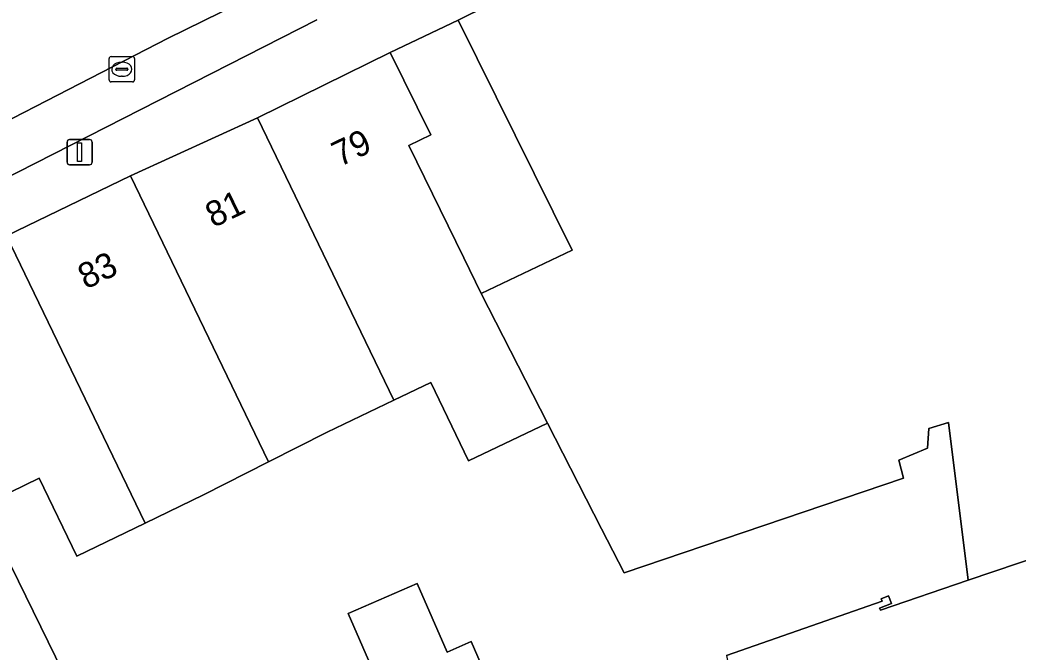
# Model space of a CAD drawing. Extents: x 159716 to 160783, y 383290 to 384031.
# Drawn here: x 160528.52 to 160567.93, y 383383.02 to 383407.99 of the extents above; entities that cross this region are included whole.
import ezdxf

# ---------------------------------------------------------------- set-up
doc = ezdxf.new("R2010")
doc.units = 0
for name, color, linetype in [('IMGEO_Erf', 7, 'Continuous'), ('IMGEO_Kolk', 7, 'Continuous'), ('IMGEO_Lichtmast', 7, 'Continuous'), ('IMGEO_Pand', 7, 'Continuous'), ('IMGEO_Pand_nummerreeks', 7, 'Continuous'), ('IMGEO_Parkeervlak_open', 7, 'Continuous'), ('IMGEO_Rijbaan_lokaal_open', 7, 'Continuous'), ('IMGEO_Voetpad_open', 7, 'Continuous')]:
    doc.layers.add(name, color=color, linetype=linetype)

msp = doc.modelspace()

# ---------------------------------------------------------------- linework, layer by layer
at = {"layer": 'IMGEO_Erf'}
msp.add_lwpolyline([(160543.135, 383406.701), (160544.743, 383403.447), (160543.884, 383403.029), (160546.045, 383398.591), (160546.728, 383397.189), (160550.329, 383398.897), (160545.828, 383407.983)], close=True, dxfattribs=at)
for points in [[(160556.424, 383382.88), (160562.566, 383385.031), (160562.53, 383385.125), (160562.818, 383385.235), (160562.932, 383384.936), (160562.466, 383384.757), (160562.498, 383384.673), (160565.969, 383385.858), (160565.184, 383392.087), (160564.414, 383391.85), (160564.354, 383391.079), (160563.227, 383390.604), (160563.405, 383389.892), (160552.375, 383386.153), (160551.487, 383387.889), (160549.349, 383392.067), (160546.238, 383390.569), (160544.744, 383393.673), (160543.283, 383392.97), (160540.659, 383391.707), (160538.342, 383390.529), (160535.776, 383389.224), (160533.465, 383388.111), (160530.767, 383386.812), (160529.288, 383389.884), (160527.011, 383388.789), (160531.37, 383379.873)], [(160543.533, 383379.829), (160541.479, 383384.536), (160544.208, 383385.727), (160545.39, 383383.016), (160546.339, 383383.43), (160547.395, 383381.011)]]:
    msp.add_lwpolyline(points, dxfattribs=at)
at = {"layer": 'IMGEO_Kolk'}
for p, q in [((160532.045, 383405.618), (160532.045, 383406.47)), ((160532.12, 383406.544), (160532.972, 383406.544)), ((160532.533, 383406.324), (160532.558, 383406.324)), ((160533.046, 383406.47), (160533.046, 383405.618)), ((160532.304, 383406.038), (160532.304, 383406.05)), ((160532.742, 383406.001), (160532.344, 383406.001)), ((160532.347, 383406.087), (160532.745, 383406.087)), ((160532.788, 383406.05), (160532.788, 383406.038)), ((160532.972, 383405.544), (160532.12, 383405.544)), ((160532.556, 383405.764), (160532.531, 383405.764))]:
    msp.add_line(p, q, dxfattribs=at)
for points in [[(160532.045, 383405.618), (160532.045, 383406.47)], [(160532.12, 383406.544), (160532.972, 383406.544)], [(160533.046, 383406.47), (160533.046, 383405.618)], [(160532.972, 383405.544), (160532.12, 383405.544)]]:
    msp.add_lwpolyline(points, dxfattribs=at)
for centre, radius, start, end in [((160532.122, 383406.468), 0.0765, 91.552, 178.448), ((160532.122, 383406.468), 0.0765, 91.552, 178.448), ((160532.97, 383406.468), 0.0765, 1.552, 88.448), ((160532.97, 383406.468), 0.0765, 1.552, 88.448), ((160532.344, 383406.047), 0.0403, 85.8775, 175.7526), ((160532.341, 383406.037), 0.0366, 178.938, 274.7102), ((160532.745, 383406.044), 0.043, 264.8664, 352.4533), ((160532.749, 383406.049), 0.0386, 1.7309, 96.639), ((160532.122, 383405.62), 0.0765, 181.552, 268.448), ((160532.122, 383405.62), 0.0765, 181.552, 268.448), ((160532.97, 383405.62), 0.0765, 271.552, 358.448), ((160532.97, 383405.62), 0.0765, 271.552, 358.448)]:
    msp.add_arc(centre, radius, start, end, dxfattribs=at)
for centre, major_axis, ratio, start_param, end_param in [((160532.532, 383406.044), (-0.387, 0.002), 0.722429, 4.712389, 7.853982), ((160532.557, 383406.044), (-0.39, 0.002), 0.717154, 1.570796, 4.712389)]:
    msp.add_ellipse(centre, major_axis=major_axis, ratio=ratio, start_param=start_param, end_param=end_param, dxfattribs=at)
at = {"layer": 'IMGEO_Lichtmast'}
for p, q in [((160530.382, 383402.367), (160530.382, 383403.167)), ((160530.382, 383403.167), (160530.382, 383402.367)), ((160530.482, 383403.267), (160531.272, 383403.267)), ((160531.272, 383403.267), (160530.482, 383403.267)), ((160531.372, 383403.167), (160531.372, 383402.367)), ((160531.372, 383402.367), (160531.372, 383403.167)), ((160531.272, 383402.267), (160530.482, 383402.267)), ((160530.482, 383402.267), (160531.272, 383402.267))]:
    msp.add_line(p, q, dxfattribs=at)
msp.add_lwpolyline([(160530.802, 383403.142), (160530.952, 383403.142), (160530.952, 383402.392), (160530.802, 383402.392), (160530.802, 383403.142)], dxfattribs=at)
for centre, start, end in [((160530.482, 383403.167), 90, 180), ((160530.482, 383403.167), 90, 180), ((160531.272, 383403.167), 0, 90), ((160531.272, 383403.167), 360, 90), ((160530.482, 383402.367), 180, 270), ((160530.482, 383402.367), 180, 270), ((160531.272, 383402.367), 270, 0), ((160531.272, 383402.367), 270, 0)]:
    msp.add_arc(centre, 0.1, start, end, dxfattribs=at)
at = {"layer": 'IMGEO_Pand'}
for points in [[(160577.746, 383412.172), (160574.4, 383418.928), (160573.117, 383421.51), (160561.391, 383415.694), (160561.782, 383414.869), (160558.029, 383412.952), (160557.591, 383413.809), (160545.828, 383407.983), (160550.329, 383398.897), (160546.728, 383397.189), (160549.349, 383392.067), (160551.487, 383387.889), (160552.375, 383386.153), (160563.405, 383389.892), (160563.227, 383390.604), (160564.354, 383391.079), (160564.414, 383391.85), (160565.184, 383392.087), (160565.969, 383385.858), (160579.957, 383390.583)], [(160543.884, 383403.029), (160544.743, 383403.447), (160543.135, 383406.701), (160537.898, 383404.123), (160543.283, 383392.97), (160544.744, 383393.673), (160546.238, 383390.569), (160549.349, 383392.067), (160546.728, 383397.189), (160546.045, 383398.591)], [(160532.894, 383401.829), (160538.342, 383390.529), (160540.659, 383391.707), (160543.283, 383392.97), (160537.898, 383404.123)], [(160532.894, 383401.829), (160527.992, 383399.461), (160533.465, 383388.111), (160535.776, 383389.224), (160538.342, 383390.529)], [(160527.992, 383399.461), (160523.029, 383397.064), (160525.197, 383392.559), (160527.011, 383388.789), (160529.288, 383389.884), (160530.767, 383386.812), (160533.465, 383388.111)], [(160579.957, 383390.583), (160565.969, 383385.858), (160562.498, 383384.673), (160562.466, 383384.757), (160562.932, 383384.936), (160562.818, 383385.235), (160562.53, 383385.125), (160562.566, 383385.031), (160556.424, 383382.88), (160557.355, 383378.088), (160580.717, 383383.161)], [(160546.339, 383383.43), (160545.39, 383383.016), (160544.208, 383385.727), (160541.479, 383384.536), (160543.533, 383379.829), (160543.817, 383379.179), (160547.494, 383380.784), (160547.395, 383381.011)]]:
    msp.add_lwpolyline(points, close=True, dxfattribs=at)
at = {"layer": 'IMGEO_Parkeervlak_open'}
for points in [[(160539.926, 383410.012), (160534.377, 383407.269), (160523.421, 383401.631)], [(160524.961, 383400.208), (160540.246, 383407.99)]]:
    msp.add_lwpolyline(points, dxfattribs=at)
at = {"layer": 'IMGEO_Rijbaan_lokaal_open'}
for points in [[(160511.921, 383395.566), (160516.691, 383398.094), (160517.616, 383398.584), (160522.475, 383401.136), (160523.421, 383401.631), (160534.377, 383407.269), (160539.926, 383410.012)], [(160556.023, 383349.612), (160554.884, 383357.393), (160554.351, 383361.032), (160533.891, 383357.4), (160531.66, 383374.213), (160531.598, 383374.675), (160531.563, 383375.488), (160531.37, 383379.873), (160527.011, 383388.789)]]:
    msp.add_lwpolyline(points, dxfattribs=at)
at = {"layer": 'IMGEO_Voetpad_open'}
for points in [[(160527.992, 383399.461), (160532.894, 383401.829), (160537.898, 383404.123), (160543.135, 383406.701), (160545.828, 383407.983), (160557.591, 383413.809), (160561.391, 383415.694), (160573.117, 383421.51), (160573.889, 383426.883), (160569.473, 383424.81), (160566.75, 383423.562)], [(160540.246, 383407.99), (160524.961, 383400.208)]]:
    msp.add_lwpolyline(points, dxfattribs=at)

# ---------------------------------------------------------------- texts
at = {"layer": 'IMGEO_Pand_nummerreeks'}
for s, rotation, p in [('79', 25.7831, (160541.149, 383402.174)), ('81', 25.7824, (160536.16, 383399.765)), ('83', 25.7824, (160531.125, 383397.333))]:
    msp.add_text(s, height=1, rotation=rotation, dxfattribs=at).set_placement(p)

doc.saveas('drawing.dxf')
